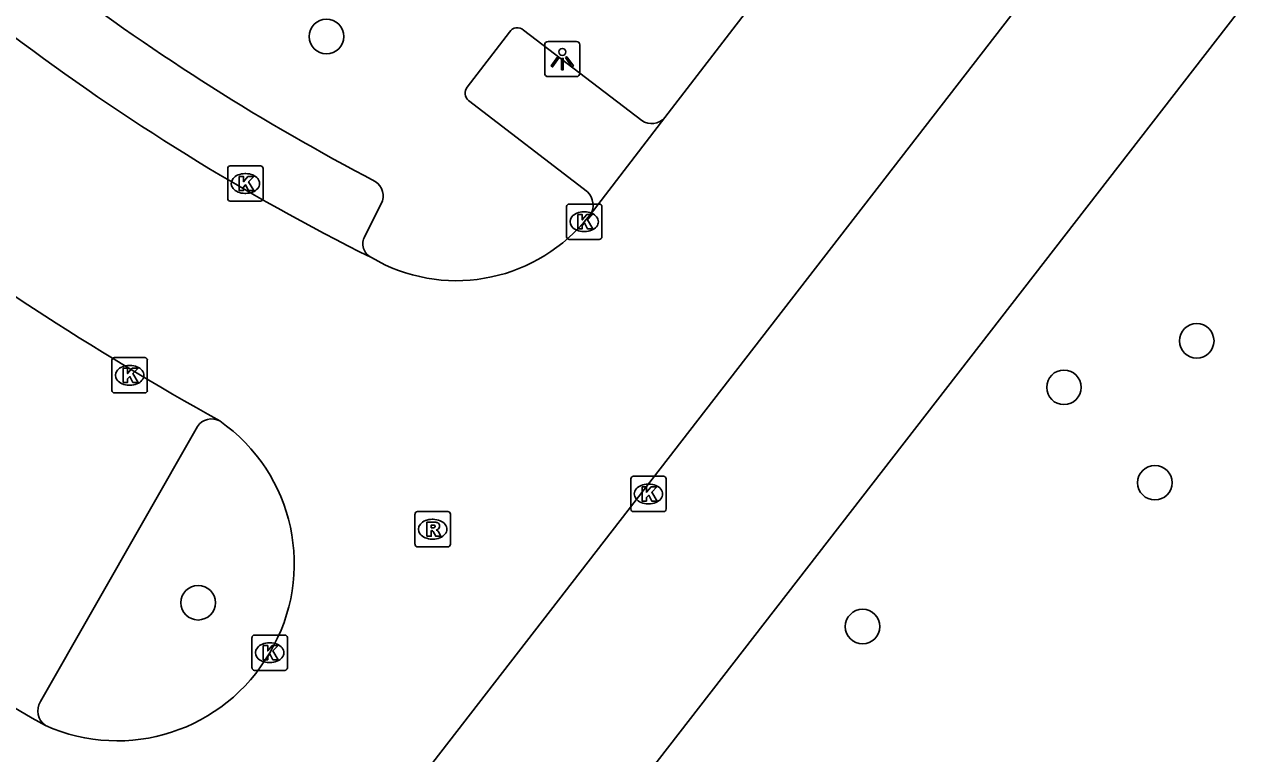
# Model space of a CAD drawing. Extents: x 161402 to 161933, y 381650 to 382313.
# Drawn here: x 161726.69 to 161761.63, y 382103.64 to 382124.24 of the extents above; entities that cross this region are included whole.
import ezdxf

# ---------------------------------------------------------------- set-up
doc = ezdxf.new("R2010")
doc.units = 0
for name, color, linetype in [('IMGEO_Boom', 7, 'Continuous'), ('IMGEO_Kolk', 7, 'Continuous'), ('IMGEO_Lichtpunt', 7, 'Continuous'), ('IMGEO_Parkeervlak_open', 7, 'Continuous'), ('IMGEO_Rijbaan_lokaal_gesloten', 7, 'Continuous'), ('IMGEO_Rioolput', 7, 'Continuous')]:
    doc.layers.add(name, color=color, linetype=linetype)

msp = doc.modelspace()

# ---------------------------------------------------------------- linework, layer by layer
at = {"layer": 'IMGEO_Boom'}
for centre in [(161735.232, 382123.91), (161759.861, 382115.302), (161756.104, 382113.988), (161758.677, 382111.291), (161731.6, 382107.896), (161750.404, 382107.221)]:
    msp.add_circle(centre, 0.489, dxfattribs=at)
at = {"layer": 'IMGEO_Kolk'}
for p, q in [((161732.511, 382120.253), (161733.363, 382120.253)), ((161732.436, 382119.327), (161732.436, 382120.179)), ((161732.924, 382120.033), (161732.949, 382120.033)), ((161733.437, 382120.179), (161733.437, 382119.327)), ((161733.363, 382119.253), (161732.511, 382119.253)), ((161732.947, 382119.473), (161732.922, 382119.473)), ((161742.101, 382119.172), (161742.953, 382119.172)), ((161742.026, 382118.246), (161742.026, 382119.098)), ((161742.514, 382118.952), (161742.539, 382118.952)), ((161743.027, 382119.098), (161743.027, 382118.246)), ((161742.953, 382118.172), (161742.101, 382118.172)), ((161742.537, 382118.392), (161742.512, 382118.392)), ((161729.161, 382113.903), (161729.161, 382114.755)), ((161729.236, 382114.829), (161730.088, 382114.829)), ((161730.162, 382114.755), (161730.162, 382113.903)), ((161729.649, 382114.609), (161729.674, 382114.609)), ((161729.672, 382114.049), (161729.647, 382114.049)), ((161730.088, 382113.829), (161729.236, 382113.829)), ((161743.844, 382110.547), (161743.844, 382111.399)), ((161743.919, 382111.473), (161744.771, 382111.473)), ((161744.332, 382111.253), (161744.357, 382111.253)), ((161744.845, 382111.399), (161744.845, 382110.547)), ((161744.771, 382110.473), (161743.919, 382110.473)), ((161744.355, 382110.693), (161744.33, 382110.693)), ((161733.199, 382106.982), (161734.051, 382106.982)), ((161733.124, 382106.056), (161733.124, 382106.908)), ((161733.612, 382106.762), (161733.637, 382106.762)), ((161734.125, 382106.908), (161734.125, 382106.056)), ((161734.051, 382105.982), (161733.199, 382105.982)), ((161733.635, 382106.202), (161733.61, 382106.202))]:
    msp.add_line(p, q, dxfattribs=at)
for points in [[(161732.511, 382120.253), (161733.363, 382120.253)], [(161732.436, 382119.327), (161732.436, 382120.179)], [(161732.757, 382119.953), (161732.88, 382119.953), (161732.88, 382119.802), (161733.01, 382119.953), (161733.174, 382119.953), (161733.028, 382119.802), (161733.181, 382119.553), (161733.029, 382119.553), (161732.944, 382119.717), (161732.88, 382119.65), (161732.88, 382119.553), (161732.757, 382119.553), (161732.757, 382119.953)], [(161733.437, 382120.179), (161733.437, 382119.327)], [(161733.363, 382119.253), (161732.511, 382119.253)], [(161742.101, 382119.172), (161742.953, 382119.172)], [(161742.026, 382118.246), (161742.026, 382119.098)], [(161742.347, 382118.872), (161742.47, 382118.872), (161742.47, 382118.721), (161742.6, 382118.872), (161742.764, 382118.872), (161742.618, 382118.721), (161742.771, 382118.472), (161742.619, 382118.472), (161742.534, 382118.636), (161742.47, 382118.569), (161742.47, 382118.472), (161742.347, 382118.472), (161742.347, 382118.872)], [(161743.027, 382119.098), (161743.027, 382118.246)], [(161742.953, 382118.172), (161742.101, 382118.172)], [(161729.161, 382113.903), (161729.161, 382114.755)], [(161729.236, 382114.829), (161730.088, 382114.829)], [(161730.162, 382114.755), (161730.162, 382113.903)], [(161729.482, 382114.529), (161729.605, 382114.529), (161729.605, 382114.378), (161729.735, 382114.529), (161729.899, 382114.529), (161729.753, 382114.378), (161729.906, 382114.129), (161729.754, 382114.129), (161729.669, 382114.293), (161729.605, 382114.226), (161729.605, 382114.129), (161729.482, 382114.129), (161729.482, 382114.529)], [(161730.088, 382113.829), (161729.236, 382113.829)], [(161743.844, 382110.547), (161743.844, 382111.399)], [(161743.919, 382111.473), (161744.771, 382111.473)], [(161744.165, 382111.173), (161744.288, 382111.173), (161744.288, 382111.022), (161744.418, 382111.173), (161744.582, 382111.173), (161744.436, 382111.022), (161744.589, 382110.773), (161744.437, 382110.773), (161744.352, 382110.937), (161744.288, 382110.87), (161744.288, 382110.773), (161744.165, 382110.773), (161744.165, 382111.173)], [(161744.845, 382111.399), (161744.845, 382110.547)], [(161744.771, 382110.473), (161743.919, 382110.473)], [(161733.199, 382106.982), (161734.051, 382106.982)], [(161733.124, 382106.056), (161733.124, 382106.908)], [(161733.445, 382106.682), (161733.568, 382106.682), (161733.568, 382106.531), (161733.698, 382106.682), (161733.862, 382106.682), (161733.716, 382106.531), (161733.869, 382106.282), (161733.717, 382106.282), (161733.632, 382106.446), (161733.568, 382106.379), (161733.568, 382106.282), (161733.445, 382106.282), (161733.445, 382106.682)], [(161734.125, 382106.908), (161734.125, 382106.056)], [(161734.051, 382105.982), (161733.199, 382105.982)]]:
    msp.add_lwpolyline(points, dxfattribs=at)
for centre, start, end in [((161732.513, 382120.177), 91.552, 178.448), ((161732.513, 382120.177), 91.552, 178.448), ((161733.361, 382120.177), 1.552, 88.448), ((161733.361, 382120.177), 1.552, 88.448), ((161732.513, 382119.329), 181.552, 268.448), ((161732.513, 382119.329), 181.552, 268.448), ((161733.361, 382119.329), 271.552, 358.448), ((161733.361, 382119.329), 271.552, 358.448), ((161742.103, 382119.096), 91.552, 178.448), ((161742.103, 382119.096), 91.552, 178.448), ((161742.951, 382119.096), 1.552, 88.448), ((161742.951, 382119.096), 1.552, 88.448), ((161742.103, 382118.248), 181.552, 268.448), ((161742.103, 382118.248), 181.552, 268.448), ((161742.951, 382118.248), 271.552, 358.448), ((161742.951, 382118.248), 271.552, 358.448), ((161729.238, 382114.753), 91.552, 178.448), ((161729.238, 382114.753), 91.552, 178.448), ((161730.086, 382114.753), 1.552, 88.448), ((161730.086, 382114.753), 1.552, 88.448), ((161729.238, 382113.905), 181.552, 268.448), ((161729.238, 382113.905), 181.552, 268.448), ((161730.086, 382113.905), 271.552, 358.448), ((161730.086, 382113.905), 271.552, 358.448), ((161743.921, 382111.397), 91.552, 178.448), ((161743.921, 382111.397), 91.552, 178.448), ((161744.769, 382111.397), 1.552, 88.448), ((161744.769, 382111.397), 1.552, 88.448), ((161743.921, 382110.549), 181.552, 268.448), ((161743.921, 382110.549), 181.552, 268.448), ((161744.769, 382110.549), 271.552, 358.448), ((161744.769, 382110.549), 271.552, 358.448), ((161733.201, 382106.906), 91.552, 178.448), ((161733.201, 382106.906), 91.552, 178.448), ((161734.049, 382106.906), 1.552, 88.448), ((161734.049, 382106.906), 1.552, 88.448), ((161733.201, 382106.058), 181.552, 268.448), ((161733.201, 382106.058), 181.552, 268.448), ((161734.049, 382106.058), 271.552, 358.448), ((161734.049, 382106.058), 271.552, 358.448)]:
    msp.add_arc(centre, 0.0765, start, end, dxfattribs=at)
for centre, major_axis, ratio, start_param, end_param in [((161732.923, 382119.753), (-0.387, 0.002), 0.722429, 4.712389, 7.853982), ((161732.948, 382119.753), (-0.39, 0.002), 0.717154, 1.570796, 4.712389), ((161742.513, 382118.672), (-0.387, 0.002), 0.722429, 4.712389, 7.853982), ((161742.538, 382118.672), (-0.39, 0.002), 0.717154, 1.570796, 4.712389), ((161729.648, 382114.329), (-0.387, 0.002), 0.722429, 4.712389, 7.853982), ((161729.673, 382114.329), (-0.39, 0.002), 0.717154, 1.570796, 4.712389), ((161744.331, 382110.973), (-0.387, 0.002), 0.722429, 4.712389, 7.853982), ((161744.356, 382110.973), (-0.39, 0.002), 0.717154, 1.570796, 4.712389), ((161733.611, 382106.482), (-0.387, 0.002), 0.722429, 4.712389, 7.853982), ((161733.636, 382106.482), (-0.39, 0.002), 0.717154, 1.570796, 4.712389)]:
    msp.add_ellipse(centre, major_axis=major_axis, ratio=ratio, start_param=start_param, end_param=end_param, dxfattribs=at)
at = {"layer": 'IMGEO_Lichtpunt'}
for p, q in [((161742.31, 382123.772), (161741.502, 382123.772)), ((161742.31, 382123.772), (161741.502, 382123.772)), ((161741.408, 382123.677), (161741.408, 382122.87)), ((161741.408, 382123.677), (161741.408, 382122.87)), ((161742.404, 382122.87), (161742.404, 382123.677)), ((161742.404, 382122.87), (161742.404, 382123.677)), ((161741.502, 382122.776), (161742.31, 382122.776)), ((161741.502, 382122.776), (161742.31, 382122.776))]:
    msp.add_line(p, q, dxfattribs=at)
for points in [[(161741.782, 382123.341), (161741.821, 382123.313), (161741.633, 382123.051), (161741.595, 382123.078), (161741.782, 382123.341)], [(161741.884, 382123.293), (161741.931, 382123.293), (161741.931, 382122.971), (161741.884, 382122.971), (161741.884, 382123.293)], [(161741.994, 382123.313), (161742.032, 382123.34), (161742.219, 382123.078), (161742.18, 382123.05), (161741.994, 382123.313)]]:
    msp.add_lwpolyline(points, dxfattribs=at)
msp.add_circle((161741.907, 382123.475), 0.0994, dxfattribs=at)
for centre, start, end in [((161741.502, 382123.677), 90, 180), ((161741.502, 382123.677), 90, 180), ((161742.31, 382123.677), 0, 90), ((161742.31, 382123.677), 0, 90), ((161741.502, 382122.87), 180, 270), ((161741.502, 382122.87), 180, 270), ((161742.31, 382122.87), 270, 0), ((161742.31, 382122.87), 270, 360)]:
    msp.add_arc(centre, 0.0946, start, end, dxfattribs=at)
at = {"layer": 'IMGEO_Parkeervlak_open'}
for points in [[(161761.918, 382125.758), (161735.779, 382092.047)], [(161740.811, 382124.092), (161744.156, 382121.537)], [(161739.211, 382122.478), (161740.411, 382124.036)], [(161742.617, 382119.516), (161739.249, 382122.103)], [(161736.783, 382119.179), (161736.315, 382118.261)], [(161731.579, 382112.882), (161727.14, 382105.099)]]:
    msp.add_lwpolyline(points, dxfattribs=at)
for centre, radius, start, end in [((161766.516, 382177.037), 64.567, 232.93817, 242.40962), ((161740.634, 382123.896), 0.264, 47.9727, 147.9665), ((161739.44, 382122.312), 0.283, 144.0048, 227.5676), ((161744.434, 382121.93), 0.481, 234.7748, 320.4954), ((161736.359, 382119.404), 0.48, 332.0229, 58.2115), ((161742.264, 382119.142), 0.514, 327.5621, 46.6446), ((161736.703, 382118.05), 0.442, 151.5137, 243.1836), ((161731.982, 382112.605), 0.489, 61.7974, 145.5083), ((161727.565, 382104.833), 0.502, 148.0161, 234.8971)]:
    msp.add_arc(centre, radius, start, end, dxfattribs=at)
at = {"layer": 'IMGEO_Rijbaan_lokaal_gesloten'}
for points in [[(161730.78, 382093.748), (161734.685, 382098.79), (161758.38, 382129.387)], [(161747.274, 382124.816), (161744.805, 382121.624)], [(161744.805, 382121.624), (161742.698, 382118.866)], [(161742.698, 382118.866), (161742.527, 382118.672)]]:
    msp.add_lwpolyline(points, dxfattribs=at)
for centre, radius, start, end in [((161775.771, 382191.168), 89.453, 225.08774, 240.86063), ((161765.52, 382175.923), 65.092, 232.96967, 243.52764), ((161777.199, 382193.059), 101.728, 225.19756, 240.61072), ((161738.908, 382121.767), 4.762, 239.6847, 319.4651), ((161729.405, 382109.002), 4.915, 329.1584, 55.1576), ((161729.309, 382108.974), 4.984, 245.9457, 329.9957)]:
    msp.add_arc(centre, radius, start, end, dxfattribs=at)
at = {"layer": 'IMGEO_Rioolput'}
for p, q in [((161737.812, 382110.475), (161738.664, 382110.475)), ((161737.737, 382109.549), (161737.737, 382110.401)), ((161738.225, 382110.255), (161738.25, 382110.255)), ((161738.738, 382110.401), (161738.738, 382109.549)), ((161738.664, 382109.475), (161737.812, 382109.475)), ((161738.248, 382109.695), (161738.223, 382109.695))]:
    msp.add_line(p, q, dxfattribs=at)
for points in [[(161737.812, 382110.475), (161738.664, 382110.475)], [(161737.737, 382109.549), (161737.737, 382110.401)], [(161738.326, 382110.173), (161738.074, 382110.175), (161738.074, 382109.775)], [(161738.252, 382110.094), (161738.198, 382110.094), (161738.198, 382110.013)], [(161738.738, 382110.401), (161738.738, 382109.549)], [(161738.074, 382109.775), (161738.198, 382109.775), (161738.198, 382109.937), (161738.209, 382109.937)], [(161738.198, 382110.013), (161738.25, 382110.013)], [(161738.256, 382109.908), (161738.327, 382109.775), (161738.467, 382109.775), (161738.402, 382109.901)], [(161738.664, 382109.475), (161737.812, 382109.475)]]:
    msp.add_lwpolyline(points, dxfattribs=at)
for centre, radius, start, end in [((161737.814, 382110.399), 0.0765, 91.552, 178.448), ((161737.814, 382110.399), 0.0765, 91.552, 178.448), ((161738.662, 382110.399), 0.0765, 1.552, 88.448), ((161738.662, 382110.399), 0.0765, 1.552, 88.448), ((161738.258, 382109.998), 0.0964, 77.0061, 93.1865), ((161738.272, 382110.055), 0.0378, 276.6634, 79.6772), ((161738.325, 382110.063), 0.109, 350.3612, 89.416), ((161738.208, 382109.884), 0.0533, 26.0293, 88.6989), ((161738.234, 382110.202), 0.19, 274.7715, 282.9687), ((161738.323, 382110.063), 0.112, 277.5842, 350.9817), ((161738.307, 382109.848), 0.108, 29.5134, 73.7905), ((161737.814, 382109.551), 0.0765, 181.552, 268.448), ((161737.814, 382109.551), 0.0765, 181.552, 268.448), ((161738.662, 382109.551), 0.0765, 271.552, 358.448), ((161738.662, 382109.551), 0.0765, 271.552, 358.448)]:
    msp.add_arc(centre, radius, start, end, dxfattribs=at)
for centre, major_axis, ratio, start_param, end_param in [((161738.224, 382109.975), (-0.387, 0.002), 0.722429, 4.712389, 7.853982), ((161738.249, 382109.975), (-0.39, 0.002), 0.717154, 1.570796, 4.712389)]:
    msp.add_ellipse(centre, major_axis=major_axis, ratio=ratio, start_param=start_param, end_param=end_param, dxfattribs=at)

doc.saveas('drawing.dxf')
